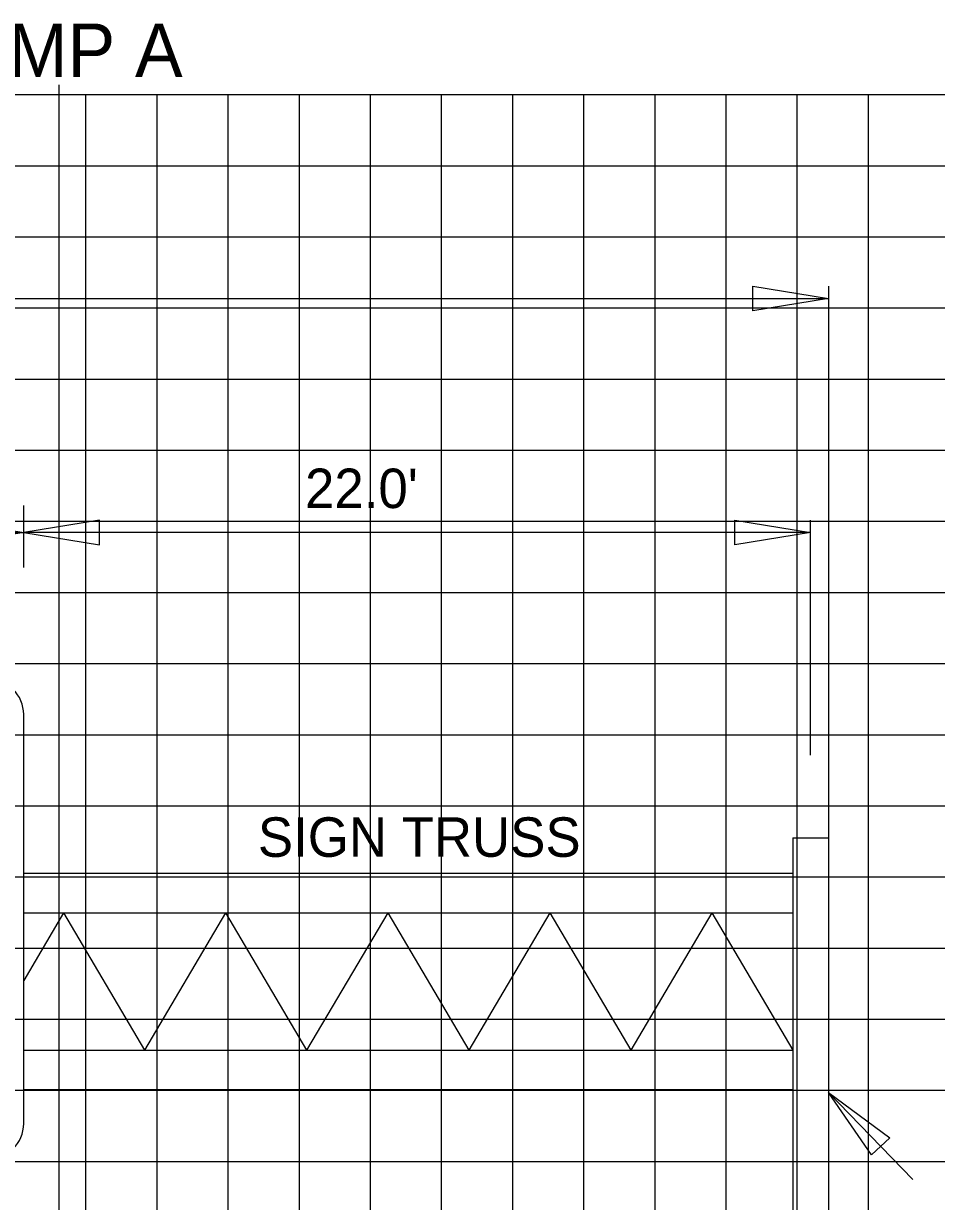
# Model space of a CAD drawing. Extents: x 2193008 to 2198143, y 1236112 to 1237864.
# Drawn here: x 2195816.95 to 2195842.62, y 1237191.98 to 1237225.1 of the extents above; entities that cross this region are included whole.
import ezdxf

# ---------------------------------------------------------------- set-up
doc = ezdxf.new("R2010")
doc.units = 0
for name, color, linetype in [('3', 7, 'Continuous'), ('60', 7, 'Continuous'), ('Default', 7, 'Continuous'), ('GSCOLORFILL', 7, 'Continuous'), ('GSDIMS', 7, 'Continuous'), ('Level 55', 7, 'Continuous'), ('M-ROADS', 7, 'Continuous')]:
    doc.layers.add(name, color=color, linetype=linetype)

msp = doc.modelspace()

# ---------------------------------------------------------------- linework, layer by layer
at = {"layer": '3'}
for p, q in [((2195839.583, 1237217.722), (2195839.583, 1237202.208)), ((2195734.245, 1237217.374), (2195839.583, 1237217.374)), ((2195838.583, 1237202.208), (2195838.583, 1237174.176)), ((2195839.583, 1237202.208), (2195839.583, 1237174.176)), ((2195841.952, 1237192.602), (2195839.583, 1237195.045))]:
    msp.add_line(p, q, dxfattribs=at)
at = {"layer": 'Default'}
for p, q in [((2195817.956, 1237187.876), (2195817.956, 1237223.377)), ((2195839.083, 1237204.526), (2195839.083, 1237211.137))]:
    msp.add_line(p, q, dxfattribs=at)
at = {"layer": 'GSCOLORFILL'}
msp.add_line((2195816.956, 1237194.172), (2195816.956, 1237205.672), dxfattribs=at)
for centre, start, end in [((2195815.956, 1237205.672), 0, 90), ((2195815.956, 1237194.172), 270, 0)]:
    msp.add_arc(centre, 1, start, end, dxfattribs=at)
at = {"layer": 'GSDIMS'}
for p, q in [((2195816.956, 1237209.806), (2195816.956, 1237211.548)), ((2195794.956, 1237210.79), (2195816.956, 1237210.79)), ((2195839.083, 1237210.79), (2195816.956, 1237210.79)), ((2195838.583, 1237202.208), (2195839.583, 1237202.208)), ((2195816.956, 1237201.208), (2195838.583, 1237201.208)), ((2195816.956, 1237200.097), (2195838.583, 1237200.097)), ((2195818.076, 1237200.097), (2195816.956, 1237198.199)), ((2195818.076, 1237200.097), (2195820.354, 1237196.235)), ((2195822.633, 1237200.097), (2195820.354, 1237196.235)), ((2195822.633, 1237200.097), (2195824.911, 1237196.235)), ((2195827.19, 1237200.097), (2195824.911, 1237196.235)), ((2195827.19, 1237200.097), (2195829.468, 1237196.235)), ((2195831.747, 1237200.097), (2195829.468, 1237196.235)), ((2195831.747, 1237200.097), (2195834.025, 1237196.235)), ((2195836.304, 1237200.097), (2195834.025, 1237196.235)), ((2195836.304, 1237200.097), (2195838.583, 1237196.235)), ((2195816.956, 1237196.235), (2195838.583, 1237196.235)), ((2195816.956, 1237195.125), (2195838.583, 1237195.125))]:
    msp.add_line(p, q, dxfattribs=at)
for points in [[(2195839.583, 1237217.374), (2195837.454, 1237217.027), (2195837.454, 1237217.722)], [(2195816.956, 1237210.79), (2195814.827, 1237210.443), (2195814.827, 1237211.137)], [(2195816.956, 1237210.79), (2195819.084, 1237210.443), (2195819.084, 1237211.137)], [(2195839.083, 1237210.79), (2195836.954, 1237210.443), (2195836.954, 1237211.137)], [(2195839.583, 1237195.045), (2195841.305, 1237193.773), (2195840.791, 1237193.295)]]:
    msp.add_lwpolyline(points, close=True, dxfattribs=at)
at = {"layer": 'M-ROADS'}
for p, q in [((2195734.707, 1237223.106), (2195864.707, 1237223.106)), ((2195818.707, 1237163.106), (2195818.707, 1237223.106)), ((2195820.707, 1237163.106), (2195820.707, 1237223.106)), ((2195822.707, 1237163.106), (2195822.707, 1237223.106)), ((2195824.707, 1237163.106), (2195824.707, 1237223.106)), ((2195826.707, 1237163.106), (2195826.707, 1237223.106)), ((2195828.707, 1237163.106), (2195828.707, 1237223.106)), ((2195830.707, 1237163.106), (2195830.707, 1237223.106)), ((2195832.707, 1237163.106), (2195832.707, 1237223.106)), ((2195834.707, 1237163.106), (2195834.707, 1237223.106)), ((2195836.707, 1237163.106), (2195836.707, 1237223.106)), ((2195838.707, 1237163.106), (2195838.707, 1237223.106)), ((2195840.707, 1237163.106), (2195840.707, 1237223.106)), ((2195734.707, 1237221.106), (2195864.707, 1237221.106)), ((2195734.707, 1237219.106), (2195864.707, 1237219.106)), ((2195734.707, 1237217.106), (2195864.707, 1237217.106)), ((2195734.707, 1237215.106), (2195864.707, 1237215.106)), ((2195734.707, 1237213.106), (2195864.707, 1237213.106)), ((2195734.707, 1237211.106), (2195864.707, 1237211.106)), ((2195734.707, 1237209.106), (2195864.707, 1237209.106)), ((2195734.707, 1237207.106), (2195864.707, 1237207.106)), ((2195734.707, 1237205.106), (2195864.707, 1237205.106)), ((2195734.707, 1237203.106), (2195864.707, 1237203.106)), ((2195734.707, 1237201.106), (2195864.707, 1237201.106)), ((2195734.707, 1237199.106), (2195864.707, 1237199.106)), ((2195734.707, 1237197.106), (2195864.707, 1237197.106)), ((2195734.707, 1237195.106), (2195864.707, 1237195.106)), ((2195734.707, 1237193.106), (2195864.707, 1237193.106))]:
    msp.add_line(p, q, dxfattribs=at)

# ---------------------------------------------------------------- texts
at = {"layer": '60'}
msp.add_text('RAMP A', height=1.5, dxfattribs=at).set_placement((2195813.733, 1237223.603))
at = {"layer": 'Level 55'}
for s, p in [("22.0'", (2195824.865, 1237211.478)), ('SIGN TRUSS', (2195823.54, 1237201.672))]:
    msp.add_text(s, height=1.1105, dxfattribs=at).set_placement(p)

doc.saveas('drawing.dxf')
